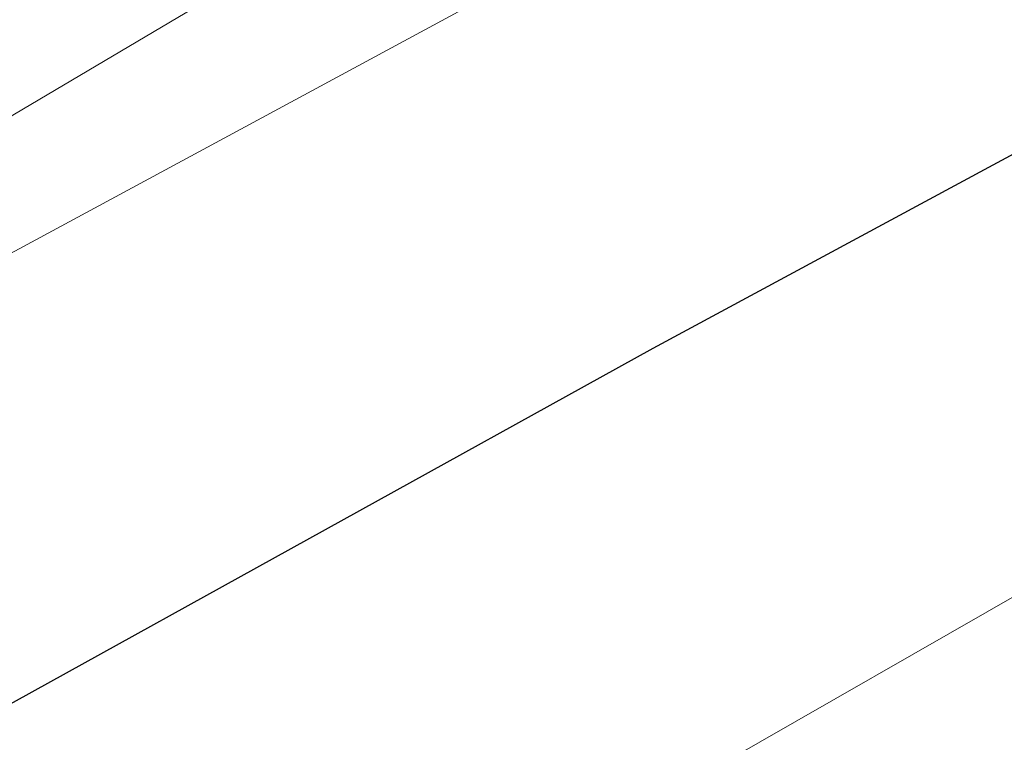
# Model space of a CAD drawing. Extents: x 1620613 to 1693141, y 557269 to 607790.
# Tile 267 of 656: x 1620812.069 to 1620812.608, y 607303.225 to 607303.62. Entities that reach past the tile are written whole.
import ezdxf

# ---------------------------------------------------------------- set-up
doc = ezdxf.new("R2010")
doc.units = 0
doc.header["$LTSCALE"] = 10
doc.header["$MEASUREMENT"] = 0
doc.linetypes.add('DGN Style 2', pattern=[7.346996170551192, 4.408197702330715, -2.938798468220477])
doc.linetypes.add('DGN Style 3', pattern=[10.28579463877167, 7.346996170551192, -2.938798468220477])
for name, color, linetype, lineweight in [('DR_X_Text', 7, 'Continuous', 0), ('DT_X_Contour_Major', 132, 'DGN Style 3', 30), ('DT_X_Contour_Minor', 136, 'DGN Style 3', 0), ('SV_X_Top_of_Bank', 97, 'DGN Style 2', 0)]:
    doc.layers.add(name, color=color, linetype=linetype, lineweight=lineweight)
doc.styles.get("Standard").update_dxf_attribs({"font": 'arial.ttf'})
doc.styles.add('Style-Arial', font='arial.ttf')
doc.dimstyles.get("Standard").update_dxf_attribs({"dimtxt": 0.18, "dimasz": 0.18, "dimexe": 0.18, "dimexo": 0.0625, "dimgap": 0.09, "dimtad": 0, "dimtih": 1, "dimtoh": 1, "dimdec": 4, "dimzin": 0, "dimdsep": 46, "dimtxsty": 'Standard', "dimcen": 0.09, "dimadec": 0, "dimazin": 0, "dimtfac": 1, "dimtdec": 4, "dimtofl": 0, "dimtmove": 0, "dimatfit": 3, "dimfxl": 1, "dimtolj": 1, "dimtzin": 0, "dimarcsym": 0})

# ---------------------------------------------------------------- blocks, each defined once
blk = doc.blocks.new('*U1004')
at = {"layer": 'DT_X_Contour_Major', "elevation": -0.5999585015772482, "flags": 128}
blk.add_lwpolyline([(-10.73377092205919, 53.6119735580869), (-16.65830646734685, 49.39508286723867), (-17.82043761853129, 48.56852365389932), (-18.76774440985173, 47.89608488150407), (-19.50022684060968, 47.37776655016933), (-20.01788491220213, 47.01356865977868), (-21.11187395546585, 46.24786820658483), (-21.67916990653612, 45.79580808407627), (-22.56056597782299, 45.01390305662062), (-23.75606216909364, 43.90215312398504), (-25.26565848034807, 42.46055828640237), (-29.71004880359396, 38.17651217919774), (-31.24964678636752, 36.71359038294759), (-32.53514799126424, 35.53785957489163), (-33.56655241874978, 34.64931975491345), (-34.34386006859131, 34.04797092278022), (-36.07788476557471, 32.82729535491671), (-36.67514828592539, 32.41886035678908), (-37.16642032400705, 32.10906203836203), (-37.55170087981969, 31.89790039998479), (-37.83098995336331, 31.78537544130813), (-38.43443884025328, 31.61682445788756), (-38.67519470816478, 31.52673416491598), (-38.94487564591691, 31.38287652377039), (-39.24348165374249, 31.18525153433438), (-39.57101273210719, 30.93385919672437), (-40.48299570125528, 30.19178983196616), (-40.84040511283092, 29.94375833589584), (-41.22864612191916, 29.75621587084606), (-41.64771872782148, 29.62916243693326), (-42.09762293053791, 29.56259803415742), (-43.33847626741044, 29.46574500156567), (-43.85018974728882, 29.43326144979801), (-44.45469018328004, 29.40845056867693), (-45.1519775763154, 29.39131235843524), (-45.9420519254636, 29.38184681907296), (-49.84556845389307, 29.35557720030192), (-51.17910881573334, 28.78344180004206), (-51.61618658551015, 28.59568502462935), (-52.35590259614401, 28.27761558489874), (-53.39825684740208, 27.82923348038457), (-54.74324933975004, 27.25053871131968), (-58.73341364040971, 25.53360244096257), (-60.15440044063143, 24.92007024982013), (-61.42473761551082, 24.36717587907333), (-62.54442516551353, 23.87491932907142), (-63.5134630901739, 23.44330059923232), (-65.89669805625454, 22.37316774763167), (-66.88007602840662, 21.93247842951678), (-68.04278372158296, 21.41301011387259), (-69.38482113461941, 20.81476280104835), (-70.9061882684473, 20.13773649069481), (-75.20227358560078, 18.22729433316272), (-76.75395307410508, 17.53665850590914), (-78.18692755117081, 16.89758264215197), (-79.50119701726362, 16.31006674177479), (-80.69676147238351, 15.77411080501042), (-83.7266600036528, 14.41364159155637), (-84.86542697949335, 13.90157591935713), (-86.00930400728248, 13.3857308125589), (-87.15829108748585, 12.86610627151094), (-88.31238821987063, 12.34270229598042), (-91.39679397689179, 10.94191911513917), (-92.55209704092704, 10.41776898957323), (-93.704701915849, 9.895905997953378), (-94.85460860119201, 9.376330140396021), (-96.00181709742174, 8.859041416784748), (-99.05744216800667, 7.482654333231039), (-100.0939483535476, 7.015814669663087), (-100.9117481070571, 6.647585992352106), (-101.5108414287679, 6.377968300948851), (-101.8912283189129, 6.206961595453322), (-102.6139847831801, 5.882425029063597), (-102.9177686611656, 5.744124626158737), (-103.2870529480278, 5.57262584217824), (-103.7218376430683, 5.367928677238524), (-104.2221227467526, 5.130033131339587), (-105.6435502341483, 4.451380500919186), (-106.1211931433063, 4.223485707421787), (-106.4880512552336, 4.048790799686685), (-106.7441245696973, 3.927295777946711), (-106.8894130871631, 3.859000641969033), (-107.1291360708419, 3.747813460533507), (-107.2624900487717, 3.686513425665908), (-107.4827597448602, 3.586003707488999), (-107.7899451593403, 3.446284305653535), (-108.184046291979, 3.267355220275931), (-110.2259882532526, 2.340863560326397), (-110.4508946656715, 1.857240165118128), (-110.5099906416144, 1.749111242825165), (-110.5908901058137, 1.631991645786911), (-110.693593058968, 1.505881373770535), (-110.8180995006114, 1.370780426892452), (-111.1791879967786, 0.9985236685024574), (-111.3604077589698, 0.7363982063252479), (-111.6332506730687, 0.2292143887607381), (-111.9977167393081, -0.5230277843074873), (-112.453805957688, -1.520328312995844), (-113.7922080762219, -4.506540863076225), (-114.3463180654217, -5.614197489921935), (-115.0048464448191, -6.697507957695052), (-115.7677932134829, -7.756472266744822), (-116.6351583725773, -8.791090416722), (-119.0873566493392, -11.51761060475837), (-119.9171276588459, -12.44106565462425), (-120.567291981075, -13.1665406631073), (-121.0378496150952, -13.69403563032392), (-121.3288005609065, -14.02355055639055), (-121.8651941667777, -14.63828363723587), (-122.0436519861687, -14.84117075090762), (-122.1767302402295, -14.98878228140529), (-122.2644289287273, -15.08111822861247), (-122.306748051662, -15.11817859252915), (-122.3590929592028, -15.14330545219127), (-122.6215193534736, -15.30107688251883), (-123.3695398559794, -15.75554602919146), (-124.6031544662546, -16.5067128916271), (-126.3223631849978, -17.55457747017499), (-131.5543785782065, -20.7444799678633), (-133.3056607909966, -21.80791465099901), (-134.6354958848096, -22.60579182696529), (-135.5438838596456, -23.13811149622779), (-136.0308247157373, -23.40487365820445), (-136.7674041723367, -23.76216274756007), (-137.3613537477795, -24.05114544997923), (-138.5907678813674, -24.65012674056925), (-140.4556465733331, -25.55910661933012), (-142.9559898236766, -26.77808508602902), (-150.47085790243, -30.44202578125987), (-152.9982851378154, -31.66934858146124), (-154.9444157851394, -32.60336146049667), (-156.3092498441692, -33.24406441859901), (-157.0927873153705, -33.59145745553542), (-158.407158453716, -34.12675899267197), (-158.8597634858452, -34.31261257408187), (-159.2318002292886, -34.46869716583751), (-159.5232686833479, -34.5950127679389), (-159.7341688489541, -34.69155938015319), (-160.1891449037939, -34.90932502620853), (-160.403595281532, -34.9726859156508), (-160.7057143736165, -34.99944434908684), (-161.0955021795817, -34.98960032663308), (-161.5729586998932, -34.94315384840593), (-162.9630677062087, -34.77049329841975), (-163.5915896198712, -34.8109115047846), (-164.4345736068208, -35.06166153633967), (-165.4920196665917, -35.52274339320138), (-166.7639277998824, -36.19415707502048), (-170.4416322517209, -38.26503599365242), (-171.8236212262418, -39.01892638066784), (-173.2113098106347, -39.72743835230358), (-174.6046980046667, -40.3905719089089), (-176.0037858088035, -41.00832705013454), (-179.7422860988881, -42.59516954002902), (-181.0999493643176, -43.16763779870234), (-182.3690639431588, -43.69491070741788), (-183.5496298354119, -44.17698826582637), (-184.6416470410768, -44.61387047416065), (-187.4356280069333, -45.7186292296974), (-188.3588541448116, -46.0850279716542), (-189.0330468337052, -46.35565513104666), (-189.4582060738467, -46.5305107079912), (-189.6343318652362, -46.60959470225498), (-189.7719560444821, -46.69278991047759), (-190.073340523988, -46.87601981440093), (-190.8742758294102, -47.36331311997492), (-192.1747619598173, -48.1546698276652), (-193.9747989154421, -49.25008993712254), (-199.4409652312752, -52.57662809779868), (-201.3165164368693, -53.7176917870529), (-202.8435453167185, -54.64597923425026), (-204.0220518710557, -55.36149043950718), (-204.8520360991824, -55.86422540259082), (-206.6006309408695, -56.92115031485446), (-207.3815209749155, -57.37984330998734), (-208.4127449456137, -57.96322861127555), (-209.6943028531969, -58.67130621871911), (-211.2261946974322, -59.504076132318), (-215.6450181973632, -61.89105231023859), (-217.0946274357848, -62.6922008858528), (-218.1293375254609, -63.30541447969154), (-218.7491484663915, -63.73069309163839), (-218.9540602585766, -63.96803672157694), (-218.9472928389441, -64.35037309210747), (-219.2266561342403, -64.57905643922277), (-220.0698215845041, -64.97835420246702), (-221.4767891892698, -65.54826638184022), (-223.4475589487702, -66.28879297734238), (-233.9600228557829, -70.14268406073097), (-239.4100908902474, -72.23705121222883), (-240.4478701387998, -72.63609548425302), (-241.2254644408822, -72.93564237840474), (-241.7428737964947, -73.1356918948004), (-242.0000982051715, -73.23624403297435), (-242.3391166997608, -73.37171989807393), (-242.5651189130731, -73.4604465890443), (-242.9888616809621, -73.62501976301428), (-243.6103450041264, -73.86543941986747), (-244.4295688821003, -74.1817055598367), (-246.8778199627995, -75.12621057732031), (-247.6972221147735, -75.44054437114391), (-248.3192402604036, -75.67516698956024), (-248.7438743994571, -75.83007843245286), (-248.9711245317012, -75.90527870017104), (-249.3139462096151, -75.99953118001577), (-249.4553763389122, -76.03460672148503), (-249.6225504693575, -76.06914398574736), (-249.8154686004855, -76.10314297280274), (-250.0341307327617, -76.1366036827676), (-250.6515550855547, -76.2251145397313), (-250.7572361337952, -76.28727380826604), (-250.6112110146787, -76.40736847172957), (-250.2134797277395, -76.5853985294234), (-249.5640422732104, -76.82136398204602), (-247.4966008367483, -77.52785238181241), (-246.7252398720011, -77.69826776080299), (-245.9617380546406, -77.67964759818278), (-245.2060953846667, -77.47199189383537), (-244.4583118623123, -77.07530064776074), (-242.4747013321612, -75.76540993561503), (-241.3212684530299, -75.61646996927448), (-239.348677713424, -76.15206810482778), (-236.5569291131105, -77.37220434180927), (-232.9460226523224, -79.27687868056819), (-222.2247282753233, -85.26872771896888), (-218.6544389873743, -87.22645936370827), (-215.9845419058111, -88.60576751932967), (-214.2150370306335, -89.40665218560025), (-213.3459243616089, -89.62911336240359), (-212.228813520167, -89.4511118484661), (-211.7801512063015, -89.34597439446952), (-211.2719973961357, -89.16406316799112), (-210.7043520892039, -88.90537816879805), (-210.0772152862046, -88.56991939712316), (-208.3255284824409, -87.57299764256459), (-207.6233193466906, -87.1899204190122), (-206.8304570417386, -86.78838006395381), (-205.9469415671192, -86.36837657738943), (-204.9727729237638, -85.92990995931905), (-202.2541189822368, -84.7360481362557), (-201.2339543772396, -84.2960357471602), (-200.2124510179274, -83.87139494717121), (-199.1896089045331, -83.46212573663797), (-198.1654280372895, -83.06822811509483), (-195.4324940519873, -82.03832991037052), (-194.4539366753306, -81.65563499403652), (-193.5679650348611, -81.27997389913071), (-192.7745791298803, -80.91134662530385), (-192.0737789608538, -80.54975317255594), (-190.32842615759, -79.59488239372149), (-189.6504994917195, -79.24457638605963), (-188.9257340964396, -78.90981144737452), (-188.1541299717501, -78.59058757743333), (-187.3356871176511, -78.28690477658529), (-185.0907212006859, -77.49780539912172), (-184.3325525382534, -77.23034574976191), (-183.7417709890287, -77.01979133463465), (-183.3183765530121, -76.86614215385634), (-183.0623692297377, -76.76939820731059), (-182.6028658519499, -76.58728799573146), (-182.2722142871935, -76.4601734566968), (-181.6248871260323, -76.21541249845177), (-180.660884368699, -75.85300512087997), (-179.380206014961, -75.3729513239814), (-175.542829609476, -73.93594597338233), (-174.0332973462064, -73.36545769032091), (-172.3827328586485, -72.73174685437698), (-170.5911361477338, -72.0348134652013), (-168.6585072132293, -71.27465752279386), (-163.3167870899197, -69.16327827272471), (-161.5280496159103, -68.4570101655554), (-160.1681272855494, -67.92174028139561), (-159.2370200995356, -67.55746862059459), (-158.7347280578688, -67.36419518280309), (-157.9670361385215, -67.0767969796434), (-157.6216973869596, -66.92370839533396), (-157.1614500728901, -66.67999129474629), (-156.5862941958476, -66.3456456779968), (-155.8962297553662, -65.92067154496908), (-153.9028464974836, -64.666569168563), (-153.1282227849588, -64.20210239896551), (-152.2993890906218, -63.74927887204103), (-151.4163454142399, -63.30809858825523), (-150.4790917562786, -62.87856154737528), (-147.9074686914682, -61.74865376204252), (-146.8264920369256, -61.28267503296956), (-145.5122793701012, -60.73216968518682), (-143.9648306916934, -60.09713771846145), (-142.1841460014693, -59.37757913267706), (-137.1246721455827, -57.34605407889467), (-135.3881328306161, -56.65855684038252), (-133.9731202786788, -56.11970891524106), (-132.8796344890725, -55.72951030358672), (-132.107675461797, -55.48796100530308), (-130.4778204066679, -55.04202862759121), (-129.8940351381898, -54.86025327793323), (-129.3650706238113, -54.64937651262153), (-128.8909268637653, -54.40939833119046), (-128.4716038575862, -54.14031873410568), (-127.4265035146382, -53.38397125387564), (-127.0504658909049, -53.13931163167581), (-126.706178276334, -52.97259337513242), (-126.3936406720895, -52.8838164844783), (-126.1128530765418, -52.87298095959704), (-125.4064195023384, -52.94800804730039), (-125.1204987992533, -53.00101726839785), (-124.7925618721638, -53.10377461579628), (-124.4226087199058, -53.25628008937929), (-124.0106393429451, -53.45853368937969), (-121.9900777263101, -54.51846278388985), (-120.2412646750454, -53.72941421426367), (-119.9025982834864, -53.57761703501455), (-119.6360904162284, -53.46038916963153), (-119.4417410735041, -53.37773061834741), (-119.3195502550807, -53.32964138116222), (-119.0899194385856, -53.24749583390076), (-119.0016083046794, -53.21353781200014), (-118.9088980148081, -53.17327290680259), (-118.811788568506, -53.12670111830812), (-118.7102799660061, -53.07382244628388), (-118.433724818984, -52.92440347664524), (-118.341659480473, -52.87479305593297), (-118.2728798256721, -52.83802602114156), (-118.2273858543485, -52.81410237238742), (-118.2051775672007, -52.80302210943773), (-118.1770030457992, -52.79059925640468), (-118.1604607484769, -52.78334929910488), (-118.131964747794, -52.77091656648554), (-118.0915150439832, -52.75330105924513), (-118.0391116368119, -52.73050277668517), (-117.8834309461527, -52.66279699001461), (-117.8322742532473, -52.64046413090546), (-117.7955646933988, -52.62424489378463), (-117.7733022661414, -52.61413927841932), (-117.7654869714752, -52.61014728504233), (-117.7639090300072, -52.60765346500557), (-117.6817146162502, -52.57226779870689), (-117.4363148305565, -52.46798116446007), (-117.0277096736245, -52.29479356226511), (-116.4558991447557, -52.05270499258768), (-114.7134639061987, -51.31526751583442), (-114.0982569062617, -51.05326104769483), (-113.5594623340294, -50.82031975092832), (-113.0970801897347, -50.61644362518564), (-112.7111104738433, -50.44163267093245), (-111.783741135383, -50.01422368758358), (-111.4237898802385, -49.8491583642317), (-111.0394631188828, -49.67451913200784), (-110.630760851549, -49.49030599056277), (-110.1976830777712, -49.29651893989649), (-109.0103083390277, -48.76698825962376), (-108.4570306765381, -48.52119234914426), (-107.6877287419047, -48.18095262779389), (-106.7024025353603, -47.74626909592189), (-105.5010520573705, -47.21714175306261), (-102.0094184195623, -45.6802104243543), (-100.6969020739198, -45.10150892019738), (-99.37807826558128, -44.51810290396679), (-98.05294699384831, -43.9299923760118), (-96.72150825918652, -43.33717733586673), (-93.16259501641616, -41.75006454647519), (-91.76980779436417, -41.1275488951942), (-90.26063105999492, -40.45033653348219), (-88.63506481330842, -39.71842746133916), (-86.89310905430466, -38.93182167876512), (-82.09270768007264, -36.7612773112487), (-80.39681498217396, -35.99461507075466), (-78.90943791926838, -35.3225366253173), (-77.6305764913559, -34.74504197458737), (-76.56023069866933, -34.2621311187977), (-73.98399609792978, -33.1004805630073), (-72.97347641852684, -32.64564099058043), (-71.87409333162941, -32.15236019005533), (-70.68584683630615, -31.620638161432), (-69.40873693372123, -31.05047490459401), (-65.88462598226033, -29.4787845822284), (-64.62347106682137, -28.91544448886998), (-63.48308953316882, -28.40419195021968), (-62.46348138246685, -27.94502696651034), (-61.5646466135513, -27.53794953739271), (-59.32878507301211, -26.52185979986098), (-58.57041817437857, -26.17659243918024), (-57.97221363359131, -25.90285766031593), (-57.53417145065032, -25.70065546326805), (-57.25629162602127, -25.56998584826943), (-56.728828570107, -25.31691031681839), (-56.53680415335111, -25.22439875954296), (-56.35632819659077, -25.13667073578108), (-56.1874006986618, -25.05372624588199), (-56.03002166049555, -24.97556528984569), (-55.62574217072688, -24.7735141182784), (-55.42500568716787, -24.67597781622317), (-55.12600585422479, -24.53490728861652), (-54.72874267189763, -24.3503025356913), (-54.23321614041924, -24.12216355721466), (-52.78079425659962, -23.4557473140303), (-52.30419238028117, -23.23717727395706), (-51.96370316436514, -23.08127933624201), (-51.75932660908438, -22.98805350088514), (-51.69106271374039, -22.95749976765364), (-51.69050920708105, -22.95958594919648), (-51.6877333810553, -22.95901007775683), (-51.67982103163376, -22.95571782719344), (-51.66677215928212, -22.94970919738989), (-51.64858676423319, -22.94098418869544), (-51.59324368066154, -22.91409565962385), (-51.56284228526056, -22.89934679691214), (-51.51314541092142, -22.8752666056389), (-51.4441530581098, -22.84185508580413), (-51.35586522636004, -22.79911223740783), (-50.89883256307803, -22.57787251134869), (-50.69231312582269, -18.5527205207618), (-50.5474165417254, -17.63390223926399), (-50.2012351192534, -16.60251253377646), (-49.65376885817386, -15.45855140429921), (-48.90501775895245, -14.202018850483), (-46.63996837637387, -10.70117014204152), (-45.6946967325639, -9.466899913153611), (-44.55766883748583, -8.389725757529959), (-43.22888469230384, -7.469647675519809), (-41.70834429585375, -6.706665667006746), (-37.39789490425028, -4.881508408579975), (-35.95202314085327, -4.269288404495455), (-34.84724489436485, -3.801496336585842), (-34.08356016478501, -3.478132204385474), (-33.66096895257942, -3.299196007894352), (-32.98885040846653, -3.014603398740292), (-32.56708585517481, -2.771073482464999), (-31.80588110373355, -2.253928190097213), (-30.70523615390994, -1.463167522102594), (-29.26515100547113, -0.3987914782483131), (-24.97233701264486, 2.80436514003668), (-23.38410124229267, 3.962981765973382), (-21.8390044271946, 5.036464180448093), (-20.33704656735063, 6.024812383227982), (-18.87822766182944, 6.928026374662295), (-15.04556252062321, 9.223084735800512), (-13.7699835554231, 9.989806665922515), (-12.81774551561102, 10.56867868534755), (-12.18884840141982, 10.95970079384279), (-11.88329221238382, 11.16287299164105), (-11.49959694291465, 11.45419897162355), (-11.18522729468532, 11.65942326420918), (-10.52988980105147, 12.05660165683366), (-9.533584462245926, 12.64573414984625), (-8.196311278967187, 13.42682074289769), (-4.175625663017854, 15.76565712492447), (-2.723575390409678, 16.61259203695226), (-1.38293878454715, 17.39926948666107), (-0.1537158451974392, 18.12568947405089), (0.9640934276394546, 18.7918519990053), (3.796366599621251, 20.48794211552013), (4.937221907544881, 21.17791070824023), (6.235582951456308, 21.97574889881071), (7.691449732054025, 22.88145668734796), (9.304822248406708, 23.89503407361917), (13.81715660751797, 26.7417332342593), (15.40810793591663, 27.75897642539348), (16.79671115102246, 28.67568162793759), (17.9829662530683, 29.49184884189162), (18.9668732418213, 30.20747806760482), (21.32082772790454, 31.98177201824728), (22.13515316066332, 32.46913583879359), (22.8126635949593, 32.60050683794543), (23.353359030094, 32.37588501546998), (23.7572394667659, 31.79527037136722), (25.32277983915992, 28.25508544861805)], dxfattribs=at)
at = {"layer": 'DT_X_Contour_Minor', "transparency": 33554559, "flags": 128}
for points, elevation in [([(-8.492572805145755, 53.84820810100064), (-15.07808903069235, 49.16085297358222), (-16.3698752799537, 48.24207730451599), (-17.42286993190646, 47.49461677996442), (-18.23707298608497, 46.91847140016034), (-18.81248444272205, 46.51364116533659), (-20.02852619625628, 45.66251406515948), (-20.61667068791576, 45.20093063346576), (-21.4690728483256, 44.45452566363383), (-22.58573267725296, 43.42329915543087), (-23.96665017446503, 42.1072511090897), (-28.00144039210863, 38.21802760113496), (-29.43448192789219, 36.86505633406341), (-30.70751387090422, 35.72306016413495), (-31.82053622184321, 34.79203909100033), (-32.773548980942, 34.07199311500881), (-35.10157021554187, 32.43317064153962), (-35.90342855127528, 31.88482473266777), (-36.56298763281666, 31.46890386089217), (-37.08024746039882, 31.18540802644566), (-37.45520803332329, 31.03433722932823), (-38.26537055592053, 30.80804848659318), (-38.5701864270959, 30.70207889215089), (-38.87701214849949, 30.55388666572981), (-39.18584772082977, 30.36347180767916), (-39.49669314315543, 30.1308343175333), (-40.32829407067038, 29.45417083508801), (-40.65420147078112, 29.22800079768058), (-41.00822297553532, 29.05698829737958), (-41.39035858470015, 28.94113333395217), (-41.80060829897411, 28.88043590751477), (-42.93209300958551, 28.7921194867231), (-43.44573148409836, 28.76218254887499), (-44.138033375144, 28.73860905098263), (-45.00899868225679, 28.72139899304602), (-46.05862740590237, 28.71055237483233), (-51.37377608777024, 28.67478285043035), (-51.64091039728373, 28.5601728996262), (-51.89018734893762, 28.45297396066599), (-53.54094456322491, 27.74273809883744), (-59.19179588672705, 25.3112302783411), (-60.67735568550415, 24.67029647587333), (-61.94700678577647, 24.11884824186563), (-63.0007491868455, 23.65688557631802), (-63.8385828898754, 23.28440847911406), (-65.78492783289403, 22.41045031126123), (-66.63796543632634, 22.0283434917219), (-67.73731953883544, 21.5374916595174), (-69.08299014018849, 20.93789481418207), (-70.67497724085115, 20.22955295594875), (-75.24869817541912, 18.19564798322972), (-76.87309035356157, 17.47275672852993), (-78.31597618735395, 16.82951169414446), (-79.57735567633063, 16.26591287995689), (-80.65722882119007, 15.78196028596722), (-83.29488208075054, 14.59761499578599), (-84.31423909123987, 14.13911842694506), (-85.39407017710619, 13.65188768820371), (-86.53437533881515, 13.13592277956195), (-87.73515457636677, 12.59122370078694), (-91.01786464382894, 11.10038059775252), (-92.24744508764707, 10.54253152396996), (-93.47415386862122, 9.98711662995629), (-94.69799098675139, 9.434135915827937), (-95.91895644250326, 8.883589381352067), (-99.17103543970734, 7.41871086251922), (-100.2649665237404, 6.925994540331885), (-101.1077005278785, 6.546504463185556), (-101.6992374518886, 6.280240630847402), (-102.0395772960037, 6.127203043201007), (-102.6122207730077, 5.870071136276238), (-102.8710252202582, 5.751846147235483), (-103.2179559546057, 5.590020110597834), (-103.6530129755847, 5.38459302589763), (-104.1761962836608, 5.135564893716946), (-105.6888534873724, 4.413355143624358), (-106.1915380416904, 4.173437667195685), (-106.5650988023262, 3.995342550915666), (-106.8095357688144, 3.879069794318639), (-106.9248489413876, 3.824619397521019), (-107.0601856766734, 3.76184815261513), (-107.1354712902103, 3.727240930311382), (-107.2598255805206, 3.6704976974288), (-107.4332485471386, 3.591618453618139), (-107.6557401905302, 3.490603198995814), (-108.8085281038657, 2.967547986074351), (-109.2859254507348, 1.940985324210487), (-109.4113654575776, 1.7114655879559), (-109.5830866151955, 1.462861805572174), (-109.8010889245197, 1.195173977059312), (-110.0653723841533, 0.9084021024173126), (-110.8318364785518, 0.1182317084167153), (-111.1405282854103, -0.2686568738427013), (-111.4917556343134, -0.8366948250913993), (-111.8855185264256, -1.585882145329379), (-112.3218169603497, -2.516218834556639), (-113.5419935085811, -5.238649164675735), (-114.0471570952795, -6.24846274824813), (-114.6475154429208, -7.236080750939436), (-115.3430685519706, -8.201503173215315), (-116.1338164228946, -9.144730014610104), (-118.3694037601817, -11.63040748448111), (-119.1451630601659, -12.49439190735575), (-119.7957504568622, -13.22208707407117), (-120.3211659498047, -13.81349298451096), (-120.7214095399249, -14.2686096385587), (-121.6218299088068, -15.30053504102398), (-121.9213992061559, -15.64111272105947), (-122.1447918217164, -15.88890170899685), (-122.2920077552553, -16.04390200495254), (-122.3630470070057, -16.10611360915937), (-122.4509161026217, -16.14829296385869), (-122.7035569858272, -16.29858686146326), (-123.3955778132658, -16.71783403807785), (-124.5269785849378, -17.40603449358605), (-126.0977593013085, -18.36318822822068), (-130.8723478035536, -21.27420255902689), (-132.5060559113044, -22.2619009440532), (-133.8262388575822, -23.04173535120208), (-134.8328966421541, -23.61370578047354), (-135.52602926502, -23.97781223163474), (-136.956349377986, -24.67161079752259), (-137.7491084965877, -25.05695722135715), (-139.0546457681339, -25.69264756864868), (-140.8729611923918, -26.57868183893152), (-143.2040547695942, -27.71506003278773), (-150.1040085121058, -31.07919378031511), (-152.4425822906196, -32.21340242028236), (-154.2833383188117, -33.09292802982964), (-155.6262765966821, -33.71777060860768), (-156.4713971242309, -34.08793015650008), (-158.0612948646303, -34.73544491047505), (-158.6026263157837, -34.95731399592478), (-159.034197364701, -35.13728518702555), (-159.3560080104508, -35.27535848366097), (-159.5680582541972, -35.37153388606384), (-159.9871783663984, -35.57213776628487), (-160.2028264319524, -35.6282573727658), (-160.5354305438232, -35.64616328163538), (-160.9849907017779, -35.62585549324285), (-161.551506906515, -35.56733400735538), (-163.2181581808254, -35.36032511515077), (-163.9239199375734, -35.38187072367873), (-164.7912167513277, -35.60176421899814), (-165.8200486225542, -36.02000560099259), (-167.0104155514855, -36.63659486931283), (-170.4001074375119, -38.54529676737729), (-171.6738685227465, -39.24014763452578), (-172.9528828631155, -39.89317381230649), (-174.2371504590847, -40.50437530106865), (-175.5266713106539, -41.07375210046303), (-178.9723979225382, -42.53632397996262), (-180.2544681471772, -43.07611123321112), (-181.5163838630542, -43.59854408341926), (-182.7581450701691, -44.10362253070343), (-183.9797517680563, -44.59134657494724), (-187.2104969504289, -45.86880482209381), (-188.2780448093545, -46.2924802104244), (-189.0576294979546, -46.60541269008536), (-189.5492510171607, -46.80760226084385), (-189.7529093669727, -46.89904892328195), (-189.9120474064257, -46.99524947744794), (-190.1994348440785, -47.16993256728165), (-190.9422436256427, -47.6218314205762), (-192.1404737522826, -48.35094603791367), (-193.7941252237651, -49.35727641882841), (-198.8110909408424, -52.41044511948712), (-200.565739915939, -53.47782217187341), (-202.066962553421, -54.39007680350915), (-203.3147588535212, -55.14720901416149), (-204.3091288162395, -55.74921880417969), (-206.6228802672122, -57.14774834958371), (-207.571740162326, -57.70909219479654), (-208.6830062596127, -58.34422657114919), (-209.956678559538, -59.05315147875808), (-211.3927570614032, -59.83586691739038), (-215.4388413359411, -62.02149546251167), (-216.7657182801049, -62.78071422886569), (-217.7117859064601, -63.41914911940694), (-218.2770442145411, -63.93680013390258), (-218.4614932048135, -64.33366727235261), (-218.4456114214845, -65.23093447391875), (-218.8592534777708, -65.67890275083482), (-220.1120909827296, -66.34985718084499), (-222.204123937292, -67.24379776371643), (-225.1353523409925, -68.36072449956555), (-234.0708886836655, -71.63651066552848), (-236.5019040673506, -72.99134994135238), (-237.0932979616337, -74.59902814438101), (-235.8450703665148, -76.4595452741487), (-232.7572212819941, -78.57290133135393), (-222.0701284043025, -84.54563605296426), (-218.5152384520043, -86.49776137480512), (-215.86588825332, -87.87458629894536), (-214.1220778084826, -88.67611082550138), (-213.2838071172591, -88.90233495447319), (-212.2558049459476, -88.73853210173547), (-211.8429311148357, -88.64178115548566), (-211.3753112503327, -88.47438045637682), (-210.8529453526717, -88.23633000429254), (-210.2758334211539, -87.92762979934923), (-208.6638735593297, -87.01022958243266), (-207.9868110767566, -86.64415467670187), (-207.1645935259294, -86.2339801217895), (-206.1972209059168, -85.77970591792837), (-205.0846932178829, -85.28133206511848), (-201.9244126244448, -83.89353559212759), (-200.7700283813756, -83.39391655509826), (-199.6770860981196, -82.93590679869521), (-198.645585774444, -82.51950632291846), (-197.6755274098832, -82.144715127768), (-195.1706277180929, -81.20075098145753), (-194.2737205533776, -80.84998788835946), (-193.4616738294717, -80.50567171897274), (-192.7344875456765, -80.1678024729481), (-192.0921617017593, -79.8363801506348), (-190.4924400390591, -78.9611831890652), (-189.8710791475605, -78.64010649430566), (-189.2067877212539, -78.33327413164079), (-188.4995657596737, -78.04068610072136), (-187.749413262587, -77.76234240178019), (-185.6917658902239, -77.0390849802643), (-184.9968583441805, -76.79394199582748), (-184.455371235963, -76.60095610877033), (-184.0673045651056, -76.46012731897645), (-183.8326583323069, -76.37145562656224), (-183.4114956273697, -76.20454057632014), (-183.0717121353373, -76.07428115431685), (-182.3682336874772, -75.80868917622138), (-181.3010602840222, -75.40776464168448), (-179.8701919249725, -74.87150755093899), (-175.5696163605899, -73.26104523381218), (-173.9291817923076, -72.64197545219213), (-172.2333097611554, -71.99261284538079), (-170.4820002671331, -71.31295741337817), (-168.675253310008, -70.60300915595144), (-163.7833448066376, -68.66942336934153), (-162.1383236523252, -68.02004190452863), (-160.8721915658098, -67.522086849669), (-159.9849485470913, -67.17555820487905), (-159.4765945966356, -66.98045597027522), (-158.6261694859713, -66.6620852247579), (-158.2436140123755, -66.4924984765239), (-157.7337664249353, -66.2225162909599), (-157.0966267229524, -65.85213866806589), (-156.3321949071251, -65.3813656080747), (-154.1239872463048, -63.99211019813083), (-153.2658833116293, -63.47758842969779), (-152.3477272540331, -62.97596468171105), (-151.3695190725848, -62.48723895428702), (-150.3312587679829, -62.01141124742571), (-147.4824951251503, -60.75973472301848), (-146.3314798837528, -60.26219184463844), (-145.0150068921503, -59.7083206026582), (-143.5330761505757, -59.09812099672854), (-141.8856876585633, -58.43159302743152), (-137.2720413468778, -56.57908062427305), (-135.6885213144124, -55.95216383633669), (-134.3981959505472, -55.46079777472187), (-133.4010652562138, -55.1049824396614), (-132.6971292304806, -54.88471783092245), (-131.2108927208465, -54.47807984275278), (-130.6555999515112, -54.29571359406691), (-130.1043990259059, -54.05359333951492), (-129.5572899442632, -53.75171907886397), (-129.0142727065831, -53.39009081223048), (-127.5716825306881, -52.34607675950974), (-127.0677549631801, -52.00675716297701), (-126.6379148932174, -51.77180891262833), (-126.2821623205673, -51.64123200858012), (-126.0004972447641, -51.61502645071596), (-125.3481737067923, -51.68430675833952), (-125.0562257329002, -51.74790574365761), (-124.6696244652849, -51.8867424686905), (-124.188369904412, -52.10081693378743), (-123.6124620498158, -52.39012913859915), (-120.7040343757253, -53.91580748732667), (-119.51421548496, -53.37897200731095), (-119.2838011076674, -53.27569558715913), (-119.10248035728, -53.19593867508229), (-118.970253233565, -53.13970127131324), (-118.8871197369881, -53.10698337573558), (-118.7308885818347, -53.05109499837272), (-118.6708053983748, -53.02799138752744), (-118.6077292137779, -53.00059683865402), (-118.5416600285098, -52.96891135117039), (-118.4725978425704, -52.93293492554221), (-118.2844413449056, -52.83127653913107), (-118.2218039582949, -52.79752369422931), (-118.1750091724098, -52.7725089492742), (-118.1440569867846, -52.75623230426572), (-118.1289474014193, -52.74869375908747), (-118.0985239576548, -52.73530920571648), (-118.0516161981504, -52.71486564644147), (-118.0159631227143, -52.69935465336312), (-117.9100445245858, -52.65329048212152), (-117.8752396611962, -52.63809614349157), (-117.8502640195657, -52.62706125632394), (-117.8351176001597, -52.62018582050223), (-117.8298004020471, -52.61746983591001), (-117.8287268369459, -52.61577314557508), (-117.7415130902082, -52.57845470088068), (-117.4806770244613, -52.4677718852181), (-117.0462186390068, -52.28372469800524), (-116.4381379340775, -52.02631313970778), (-114.5850929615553, -51.24206315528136), (-113.9380895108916, -50.96676909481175), (-113.3868628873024, -50.72907440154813), (-112.9314130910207, -50.52897907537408), (-112.571740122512, -50.36648311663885), (-111.7403146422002, -49.98329304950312), (-111.4176032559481, -49.83530506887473), (-111.0730382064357, -49.67873367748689), (-110.7066194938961, -49.51357887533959), (-110.3183471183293, -49.33984066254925), (-109.2538159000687, -48.86509421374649), (-108.7303056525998, -48.63263465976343), (-107.9581733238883, -48.29131583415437), (-106.9374189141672, -47.84113773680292), (-105.6680424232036, -47.28210036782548), (-101.9515423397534, -45.6461883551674), (-100.581994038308, -45.04247959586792), (-99.26072419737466, -44.45828732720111), (-97.98773281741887, -43.89361154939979), (-96.76301989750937, -43.34845226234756), (-93.5614900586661, -41.92071615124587), (-92.27156418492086, -41.34398258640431), (-90.80293394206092, -40.68458397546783), (-89.15559933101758, -39.94252031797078), (-87.3295603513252, -39.11779161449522), (-82.22185058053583, -36.80829500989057), (-80.41739153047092, -35.99255317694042), (-78.83479670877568, -35.27745013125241), (-77.47406611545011, -34.66298587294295), (-76.33519975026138, -34.14916040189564), (-73.59404174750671, -32.91314419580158), (-72.54619530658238, -32.44139086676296), (-71.45852448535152, -31.95314303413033), (-70.33102928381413, -31.44840069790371), (-69.16370970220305, -30.92716385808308), (-65.99775831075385, -29.51520628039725), (-64.84745490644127, -29.00124748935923), (-63.77100823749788, -28.51833929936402), (-62.76841830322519, -28.06648171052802), (-61.83968510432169, -27.64567472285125), (-59.46153888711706, -26.56492355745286), (-58.65491140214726, -26.19768423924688), (-58.01863860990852, -25.90652965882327), (-57.552720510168, -25.69145981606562), (-57.2571571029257, -25.55247471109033), (-56.6961276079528, -25.28329408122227), (-56.49730208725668, -25.18760355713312), (-56.32159764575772, -25.10241745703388), (-56.16901428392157, -25.02773578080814), (-56.03955200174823, -24.96355852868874), (-55.72514735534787, -24.80642508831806), (-55.55238282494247, -24.72293080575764), (-55.26989271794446, -24.59029803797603), (-54.87767703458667, -24.40852678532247), (-54.37573577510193, -24.17761704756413), (-51.77731688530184, -22.98538180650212), (-51.7360826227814, -22.79091591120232), (-51.72151687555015, -22.62124968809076), (-51.69549146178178, -22.19559354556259), (-51.65800638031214, -21.5139474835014), (-51.60906163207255, -20.57631150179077), (-51.46326274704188, -17.7346289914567), (-51.31786534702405, -16.65141810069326), (-50.99102230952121, -15.53304731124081), (-50.48273363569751, -14.37951662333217), (-49.79299932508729, -13.19082603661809), (-47.71178031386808, -9.974104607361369), (-46.80802851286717, -8.825103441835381), (-45.65768736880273, -7.790641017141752), (-44.26075688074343, -6.870717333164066), (-42.61723704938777, -6.065332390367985), (-37.90573170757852, -4.070357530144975), (-33.08645770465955, -2.029750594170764), (-32.66171611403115, -1.790621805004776), (-31.93848205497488, -1.306539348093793), (-30.91675552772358, -0.5775032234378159), (-29.59653653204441, 0.3964865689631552), (-25.67796258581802, 3.32039757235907), (-24.19284844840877, 4.399168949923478), (-22.67643649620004, 5.442549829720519), (-21.12872672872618, 6.450540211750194), (-19.54971914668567, 7.423140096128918), (-15.29730184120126, 9.969552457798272), (-13.88561271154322, 10.81751914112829), (-12.83985830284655, 11.45160992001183), (-12.16003861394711, 11.87182479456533), (-11.84615364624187, 12.07816376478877), (-11.49704002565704, 12.343233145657), (-11.21100385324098, 12.5299610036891), (-10.61473055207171, 12.89134254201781), (-9.708220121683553, 13.42737776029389), (-8.491472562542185, 14.13806665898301), (-4.833162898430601, 16.26610862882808), (-3.483265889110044, 17.05390806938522), (-2.177307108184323, 17.82127491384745), (-0.9152865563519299, 18.56820916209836), (0.3027957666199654, 19.29471081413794), (3.492430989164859, 21.20480509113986), (4.730960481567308, 21.95263804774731), (6.054322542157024, 22.76356620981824), (7.462517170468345, 23.63758957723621), (8.955544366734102, 24.57470815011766), (13.05006031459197, 27.15781795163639), (14.52627509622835, 28.10542483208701), (15.88403248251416, 29.01091312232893), (17.12333247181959, 29.87428282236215), (18.24417506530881, 30.69553393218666), (21.07514545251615, 32.82937877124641), (22.04204786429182, 33.44363855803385), (22.81952730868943, 33.6860342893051), (23.40758378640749, 33.55656596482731), (23.80621729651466, 33.05523358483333), (25.22452008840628, 29.84799968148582)], -0.9999584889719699), ([(-12.97496903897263, 53.37573901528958), (-18.23852390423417, 49.62931276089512), (-19.27099995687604, 48.89497000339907), (-20.11261888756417, 48.29755298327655), (-20.76338069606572, 47.83706170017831), (-21.22328538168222, 47.51349615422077), (-22.19522171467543, 46.83322234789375), (-22.74166912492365, 46.39068553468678), (-23.65205910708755, 45.57328044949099), (-24.92639166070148, 44.38100709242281), (-26.56466678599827, 42.81386546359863), (-31.41865721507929, 38.13499675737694), (-33.06481164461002, 36.56212443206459), (-34.36278211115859, 35.35265898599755), (-35.31256861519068, 34.50660041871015), (-35.91417115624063, 34.02394873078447), (-37.05419931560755, 33.22142006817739), (-37.44686802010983, 32.9528959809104), (-37.76985301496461, 32.7492202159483), (-38.02315429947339, 32.6103927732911), (-38.20677187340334, 32.53641365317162), (-38.60350712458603, 32.42560042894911), (-38.78020298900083, 32.35138943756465), (-39.0127391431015, 32.21186638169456), (-39.30111558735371, 32.00703126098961), (-39.64533232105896, 31.73688407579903), (-40.63769733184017, 30.92940882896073), (-41.02660875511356, 30.65951587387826), (-41.44906926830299, 30.45544344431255), (-41.90507887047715, 30.31719153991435), (-42.39463756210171, 30.24476016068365), (-43.74485952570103, 30.13937051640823), (-44.25464801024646, 30.10434035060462), (-44.7713469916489, 30.07829208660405), (-45.2949564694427, 30.06122572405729), (-45.82547644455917, 30.05314126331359), (-48.31736081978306, 30.03637154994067), (-50.71730723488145, 29.00671070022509), (-51.34218582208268, 28.73839608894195), (-52.18827312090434, 28.37473547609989), (-53.25556913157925, 27.91572886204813), (-54.54407385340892, 27.36137624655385), (-58.27503139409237, 25.75597460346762), (-59.63144519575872, 25.16984402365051), (-60.90246844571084, 24.61550351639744), (-62.08810114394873, 24.09295308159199), (-63.18834329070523, 23.60219271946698), (-66.00846827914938, 22.33588518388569), (-67.12218662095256, 21.83661336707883), (-68.34824790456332, 21.28852856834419), (-69.68665212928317, 20.6916307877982), (-71.13739929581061, 20.04592002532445), (-75.15584899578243, 18.25894068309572), (-76.6348157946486, 17.60056028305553), (-78.05787891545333, 16.96565358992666), (-79.42503835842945, 16.35422060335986), (-80.73629412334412, 15.7662613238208), (-84.15843792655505, 14.22966818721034), (-85.416614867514, 13.66403341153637), (-86.62453783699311, 13.11957393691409), (-87.78220683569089, 12.59628976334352), (-88.88962186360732, 12.09418089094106), (-91.77572330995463, 10.78345763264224), (-92.85674899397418, 10.29300645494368), (-93.93524996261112, 9.804695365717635), (-95.01122621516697, 9.31852436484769), (-96.08467775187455, 8.83449345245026), (-98.94384889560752, 7.546597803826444), (-99.9229301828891, 7.105634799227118), (-100.7157956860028, 6.74866752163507), (-101.32244540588, 6.475695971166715), (-101.7428793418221, 6.286720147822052), (-102.6157487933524, 5.894778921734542), (-102.9645121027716, 5.736403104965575), (-103.3561499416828, 5.555231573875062), (-103.7906623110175, 5.351264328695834), (-104.2680492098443, 5.124501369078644), (-105.5982469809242, 4.489405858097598), (-106.0508482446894, 4.273533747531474), (-106.4110037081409, 4.102239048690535), (-106.6787133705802, 3.975521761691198), (-106.8539772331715, 3.893381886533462), (-107.1980864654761, 3.7337787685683), (-107.3863440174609, 3.647221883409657), (-107.6930347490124, 3.507253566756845), (-108.1181586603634, 3.313873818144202), (-108.661715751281, 3.067082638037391), (-110.7965216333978, 2.098481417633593), (-111.1732024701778, 1.927646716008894), (-111.399154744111, 1.825253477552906), (-111.4743784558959, 1.791301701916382), (-111.4740036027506, 1.792018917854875), (-111.47424429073, 1.79208132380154), (-111.4752474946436, 1.791730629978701), (-111.4770132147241, 1.790966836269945), (-111.4898997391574, 1.784883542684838), (-111.4918796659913, 1.783998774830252), (-111.4932398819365, 1.783446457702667), (-111.4939803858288, 1.783226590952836), (-111.4951287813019, 1.783083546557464), (-111.4958629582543, 1.782857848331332), (-111.4972041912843, 1.782288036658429), (-111.4991524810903, 1.781374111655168), (-111.5017078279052, 1.780116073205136), (-111.5093314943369, 1.776302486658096), (-111.5127833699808, 1.774572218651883), (-111.5174212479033, 1.772241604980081), (-111.523245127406, 1.76931064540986), (-111.5302550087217, 1.765779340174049), (-111.5657351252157, 1.747899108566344), (-111.6409026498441, 1.582705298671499), (-111.7199048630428, 1.406909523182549), (-111.9246968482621, 0.9503195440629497), (-112.2552786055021, 0.2129353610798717), (-112.7116501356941, -0.8052430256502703), (-114.0963605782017, -3.894777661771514), (-114.6758191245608, -5.047626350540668), (-115.3756619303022, -6.189021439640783), (-116.1958889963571, -7.318962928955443), (-117.13650032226, -8.43745081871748), (-119.8053095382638, -11.40481372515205), (-120.6890922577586, -12.38773940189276), (-121.3388335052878, -13.11099425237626), (-121.7545332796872, -13.57457827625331), (-121.936191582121, -13.77849147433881), (-122.1085584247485, -13.97603223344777), (-122.1659047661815, -14.04122878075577), (-122.208668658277, -14.08866285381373), (-122.2368501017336, -14.11833445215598), (-122.2504490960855, -14.13024357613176), (-122.2672698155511, -14.13831794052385), (-122.5394817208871, -14.30356690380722), (-123.3435018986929, -14.79325802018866), (-124.6793303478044, -15.60739128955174), (-126.5469670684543, -16.74596671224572), (-132.2364093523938, -20.21475737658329), (-134.105265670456, -21.35392835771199), (-135.4447529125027, -22.1698483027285), (-136.2548710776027, -22.6625172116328), (-136.535620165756, -22.83193508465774), (-136.5784589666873, -22.85271469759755), (-136.9735989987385, -23.04533367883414), (-138.1268899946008, -23.60760591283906), (-140.0383319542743, -24.53953139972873), (-142.7079248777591, -25.84111013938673), (-150.8377072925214, -29.80485778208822), (-153.553987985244, -31.12529474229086), (-155.6054932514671, -32.11379489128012), (-156.9922230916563, -32.77035822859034), (-157.7141775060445, -33.09498475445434), (-158.7530220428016, -33.51807307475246), (-159.1169006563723, -33.66791115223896), (-159.429403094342, -33.80010914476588), (-159.6905293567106, -33.914667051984), (-159.900279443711, -34.01158487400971), (-160.3911114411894, -34.24651228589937), (-160.6043641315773, -34.31711445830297), (-160.875998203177, -34.35272541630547), (-161.2060136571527, -34.35334516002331), (-161.5944104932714, -34.31897368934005), (-162.7079772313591, -34.18066148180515), (-163.2592593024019, -34.23995228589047), (-164.0779304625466, -34.5215588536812), (-165.1639907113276, -35.02548118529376), (-166.5174400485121, -35.75171928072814), (-170.4831570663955, -37.98477522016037), (-171.9733739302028, -38.79770512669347), (-173.4697367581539, -39.56170289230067), (-174.9722455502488, -40.27676851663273), (-176.4809003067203, -40.94290199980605), (-180.5121742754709, -42.65401510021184), (-181.9454305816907, -43.25916436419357), (-183.2217440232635, -43.79127733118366), (-184.3411146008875, -44.25035400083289), (-185.3035423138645, -44.63639437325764), (-187.6607590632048, -45.56845363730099), (-188.439663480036, -45.87757573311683), (-189.0084641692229, -46.10589757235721), (-189.3671611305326, -46.25341915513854), (-189.5157543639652, -46.32014048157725), (-189.6318646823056, -46.39033034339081), (-189.947246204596, -46.58210706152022), (-190.8063080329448, -47.10479481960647), (-192.2090501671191, -47.95839361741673), (-194.1554726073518, -49.14290345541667), (-200.070839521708, -52.74281107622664), (-202.0672929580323, -53.95756140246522), (-203.620128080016, -54.90188166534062), (-204.7293448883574, -55.57577186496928), (-205.3949433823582, -55.97923200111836), (-206.5783816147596, -56.69455228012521), (-207.1627002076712, -57.0351443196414), (-208.0280773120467, -57.52043022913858), (-209.1745129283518, -58.15041000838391), (-210.602007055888, -58.92508365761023), (-217.9194495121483, -62.87784638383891), (-219.0398206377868, -63.30538070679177), (-219.2505596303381, -63.38580907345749), (-219.4026175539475, -63.44386517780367), (-219.4959944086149, -63.4795490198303), (-219.5306901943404, -63.49286059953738), (-219.5449708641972, -63.49852846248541), (-219.9455073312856, -63.65250679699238), (-221.1364062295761, -64.11019090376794), (-223.1176675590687, -64.87158078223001), (-225.8892913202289, -65.93667643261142), (-234.3341045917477, -69.18187252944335), (-237.1589949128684, -70.26825595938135), (-239.3000559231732, -71.09350917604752), (-240.7572876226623, -71.65763217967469), (-241.5306900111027, -71.96062497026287), (-242.6813239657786, -72.4204321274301), (-243.1614611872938, -72.6108825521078), (-243.7388973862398, -72.8373784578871), (-244.4136325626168, -73.09991984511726), (-245.1856667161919, -73.39850671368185), (-247.3741564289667, -74.24279900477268), (-248.1301286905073, -74.5302451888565), (-248.7566781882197, -74.75936452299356), (-249.2538049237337, -74.9301570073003), (-249.621508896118, -75.04262264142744), (-250.4294891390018, -75.2647618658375), (-250.7628191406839, -75.3474297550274), (-251.1568239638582, -75.42882900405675), (-251.6115036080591, -75.50895961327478), (-252.1268580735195, -75.58782158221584), (-253.5820364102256, -75.79642864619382), (-253.8311110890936, -75.9429288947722), (-253.486951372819, -76.22597434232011), (-252.5495572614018, -76.64556498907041), (-251.0189287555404, -77.20170083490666), (-246.146273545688, -78.86679002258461), (-244.4649413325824, -79.35867311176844), (-243.0754360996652, -79.58550548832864), (-241.9777578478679, -79.54728715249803), (-241.1719065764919, -79.2440181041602), (-239.4120724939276, -78.08189969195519), (-238.3887614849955, -77.9497620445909), (-236.63870402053, -78.42493791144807), (-234.1619001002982, -79.50742729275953), (-230.958349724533, -81.19723018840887), (-221.4465534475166, -86.51312259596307), (-218.2689537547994, -88.2483904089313), (-215.870001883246, -89.46727454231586), (-214.2496978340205, -90.16977499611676), (-213.4080416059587, -90.35589177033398), (-212.2018220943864, -90.16369159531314), (-211.7173712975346, -90.05016763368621), (-211.1686835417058, -89.85374587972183), (-210.5557588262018, -89.5744263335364), (-209.8785971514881, -89.2122089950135), (-207.9871834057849, -88.13576570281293), (-207.2598276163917, -87.73568616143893), (-206.4963205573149, -87.3427800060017), (-205.6966622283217, -86.95704723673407), (-204.8608526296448, -86.57848785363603), (-202.5838253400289, -85.5785606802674), (-201.6978803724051, -85.19815493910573), (-200.7478159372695, -84.80688309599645), (-199.7336320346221, -84.40474515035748), (-198.6553286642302, -83.99174110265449), (-195.6943603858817, -82.8759088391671), (-194.6341527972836, -82.46128209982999), (-193.6742562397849, -82.05427607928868), (-192.8146707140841, -81.65489077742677), (-192.0553962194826, -81.26312619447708), (-190.164412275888, -80.22858159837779), (-189.4299198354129, -79.8490462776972), (-188.6446804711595, -79.48634876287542), (-187.8086941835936, -79.14048905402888), (-186.9219609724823, -78.81146715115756), (-184.489676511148, -77.95652581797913), (-183.6682467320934, -77.66674950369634), (-183.0281707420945, -77.43862656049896), (-182.5694485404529, -77.27215698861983), (-182.2920801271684, -77.16734078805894), (-181.7942360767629, -76.97003541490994), (-181.4727164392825, -76.8460657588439), (-180.8815405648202, -76.62213582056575), (-180.020708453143, -76.29824559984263), (-178.8902201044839, -75.87439509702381), (-175.5160428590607, -74.6108467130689), (-174.1374128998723, -74.0889399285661), (-172.5321559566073, -73.47088086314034), (-170.7002720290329, -72.75666951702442), (-168.6417611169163, -71.9463058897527), (-162.8502293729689, -69.65713317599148), (-160.9177755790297, -68.89397842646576), (-159.4640630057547, -68.32139371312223), (-158.4890916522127, -67.93937903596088), (-157.9928615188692, -67.74793439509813), (-157.3079027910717, -67.49150873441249), (-156.9997807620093, -67.3549183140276), (-156.5891337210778, -67.13746629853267), (-156.0759616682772, -66.83915268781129), (-155.4602646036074, -66.45997748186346), (-153.681705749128, -65.34102813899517), (-152.9905622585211, -64.92661636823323), (-152.2510509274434, -64.52259306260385), (-151.4631717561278, -64.12895822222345), (-150.6269247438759, -63.74571184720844), (-148.3324422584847, -62.73757280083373), (-147.3215041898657, -62.30315822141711), (-146.0095518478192, -61.75601876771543), (-144.396585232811, -61.09615443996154), (-142.4826043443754, -60.32356523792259), (-136.9773029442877, -58.1130275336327), (-135.0877443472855, -57.36494984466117), (-133.5480446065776, -56.7786200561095), (-132.3582037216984, -56.35403816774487), (-131.5182216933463, -56.09120417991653), (-129.7447480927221, -55.60597741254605), (-129.1324703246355, -55.42479296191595), (-128.6257422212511, -55.24515968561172), (-128.2245637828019, -55.06707758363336), (-127.9289350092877, -54.89054665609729), (-127.281324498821, -54.42186574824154), (-127.0331768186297, -54.27186610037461), (-126.774441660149, -54.17337783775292), (-126.5051190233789, -54.12640096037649), (-126.2252089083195, -54.1309354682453), (-125.4646652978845, -54.21170933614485), (-125.184771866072, -54.25412879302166), (-124.9154992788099, -54.32080676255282), (-124.6568475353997, -54.41174324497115), (-124.4088166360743, -54.52693824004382), (-123.2761210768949, -55.12111808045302), (-120.9683138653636, -54.07985642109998), (-120.5213954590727, -53.87953848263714), (-120.1697004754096, -53.72483966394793), (-119.9132289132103, -53.61575996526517), (-119.7519807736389, -53.55229938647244), (-119.448950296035, -53.44389666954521), (-119.3324112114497, -53.39908423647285), (-119.2100668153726, -53.34594897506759), (-119.0819171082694, -53.28449088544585), (-118.9479620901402, -53.21470996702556), (-118.5830082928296, -53.01753041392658), (-118.4615150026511, -52.95206241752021), (-118.3707504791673, -52.90354309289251), (-118.310714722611, -52.87197244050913), (-118.2814077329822, -52.85735045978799), (-118.2442274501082, -52.84095674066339), (-118.2223975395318, -52.83138939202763), (-118.1847930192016, -52.81498263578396), (-118.1314138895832, -52.79173647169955), (-118.0622601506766, -52.76165089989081), (-117.8568173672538, -52.67230349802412), (-117.7893088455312, -52.64283211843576), (-117.7408653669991, -52.62142853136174), (-117.7114869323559, -52.60809273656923), (-117.7011735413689, -52.60282473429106), (-117.6990912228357, -52.59953378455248), (-117.6219161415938, -52.56608089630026), (-117.3919526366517, -52.46819044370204), (-117.0092007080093, -52.30586242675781), (-116.4736603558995, -52.07909684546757), (-114.8418348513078, -51.38847187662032), (-114.2584243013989, -51.13975300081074), (-113.7320617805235, -50.91156510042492), (-113.2627472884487, -50.70390817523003), (-112.8504808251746, -50.51678222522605), (-111.827167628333, -50.04515432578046), (-111.4299765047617, -49.86301165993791), (-111.0058880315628, -49.67030458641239), (-110.554902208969, -49.46703310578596), (-110.0770190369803, -49.25319721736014), (-108.7668007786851, -48.66888230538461), (-108.1837557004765, -48.40975003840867), (-107.4172841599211, -48.07058942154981), (-106.4673861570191, -47.65140045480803), (-105.3340616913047, -47.1521831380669), (-102.0672944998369, -45.7142324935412), (-100.8118101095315, -45.16053824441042), (-99.49543233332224, -44.57791848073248), (-98.11816117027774, -43.96637320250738), (-96.6799966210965, -43.32590240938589), (-92.76369997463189, -41.5794129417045), (-91.26805140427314, -40.91111520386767), (-89.7183281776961, -40.21608909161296), (-88.11453029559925, -39.49433460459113), (-86.45665775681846, -38.74585174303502), (-81.96356477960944, -36.71425961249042), (-80.376238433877, -35.99667696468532), (-78.98407913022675, -35.36762311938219), (-77.78708686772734, -34.82709807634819), (-76.78526164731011, -34.37510183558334), (-74.37395044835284, -33.28781693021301), (-73.40075753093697, -32.84989111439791), (-72.28966217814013, -32.35157734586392), (-71.0406643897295, -31.79287562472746), (-69.65376416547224, -31.17378595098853), (-65.77149365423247, -29.44236288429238), (-64.39948722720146, -28.82964148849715), (-63.19517082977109, -28.29004460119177), (-62.15854446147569, -27.82357222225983), (-61.28960812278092, -27.43022435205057), (-59.19603125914, -26.4787960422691), (-58.48592494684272, -26.15550063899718), (-57.92578865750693, -25.89918566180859), (-57.5156223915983, -25.70985111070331), (-57.25542614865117, -25.58749698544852), (-56.76152953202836, -25.35052655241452), (-56.57630622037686, -25.26119396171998), (-56.39105874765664, -25.1709240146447), (-56.20578711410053, -25.07971671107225), (-56.02049131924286, -24.98757205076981), (-55.52633698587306, -24.74060314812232), (-55.30042485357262, -24.63030785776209), (-54.99330420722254, -24.48464866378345), (-54.60497504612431, -24.30362556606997), (-54.13543737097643, -24.08723856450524), (-52.77505888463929, -23.46305468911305), (-52.32862941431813, -23.25845270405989), (-52.00962486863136, -23.11278465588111), (-51.81804524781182, -23.02605054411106), (-51.75389055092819, -22.99825036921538), (-51.7527112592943, -23.00269515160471), (-51.74679713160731, -23.0014682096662), (-51.72993921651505, -22.99445379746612), (-51.70213751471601, -22.98165191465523), (-51.66339202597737, -22.96306256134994), (-51.54547900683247, -22.90577432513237), (-51.4807063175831, -22.87435065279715), (-51.37482301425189, -22.82304581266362), (-51.22782909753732, -22.75185980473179), (-51.03972456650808, -22.66079262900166), (-50.06597865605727, -22.18942308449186), (-49.91738080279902, -19.29318748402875), (-49.7747274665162, -18.57272255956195), (-49.41045225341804, -17.65257161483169), (-48.82455516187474, -16.53273464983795), (-48.01703619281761, -15.21321166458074), (-45.56815643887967, -11.42823567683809), (-44.5813649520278, -10.10869638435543), (-43.4576503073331, -8.988810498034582), (-42.19701250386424, -8.068578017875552), (-40.79945154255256, -7.347998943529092), (-36.8900581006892, -5.692659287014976), (-35.57871418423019, -5.137401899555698), (-34.57672751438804, -4.713134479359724), (-33.88409809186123, -4.419857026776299), (-33.50082591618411, -4.257569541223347), (-32.89124311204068, -3.999456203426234), (-32.47245559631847, -3.751525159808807), (-31.67328015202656, -3.201317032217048), (-30.49371677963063, -2.348831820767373), (-28.93376547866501, -1.194069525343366), (-24.26671143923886, 2.288332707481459), (-22.57535403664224, 3.526794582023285), (-21.00157235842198, 4.630378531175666), (-19.54536640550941, 5.599084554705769), (-18.20673617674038, 6.432912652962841), (-14.79382320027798, 8.476617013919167), (-13.65435439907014, 9.162094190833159), (-12.79563272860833, 9.68574745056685), (-12.21765818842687, 10.04757679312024), (-11.9204307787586, 10.24758221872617), (-11.50215386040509, 10.5651647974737), (-11.15945073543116, 10.78888552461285), (-10.4450490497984, 11.22186077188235), (-9.358948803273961, 11.86409053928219), (-7.901149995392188, 12.71557482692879), (-3.518088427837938, 15.26520562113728), (-1.963884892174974, 16.17127600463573), (-0.5885704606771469, 16.97726405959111), (0.6078548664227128, 17.683169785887), (1.625391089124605, 18.28899318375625), (4.100302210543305, 19.77107914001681), (5.143483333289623, 20.40318336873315), (6.416843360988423, 21.18793158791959), (7.920382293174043, 22.12532379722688), (9.654100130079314, 23.21535999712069), (14.58425290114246, 26.32564851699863), (16.28994077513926, 27.41252801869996), (17.70938981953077, 28.34045013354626), (18.84260003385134, 29.10941486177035), (19.68957141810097, 29.71942220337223), (21.56651000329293, 31.13416526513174), (22.22825845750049, 31.49463311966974), (22.80579988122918, 31.51497938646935), (23.29913427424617, 31.19520406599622), (23.70826163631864, 30.5353071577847), (25.42103958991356, 26.66217121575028)], -0.1999585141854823)]:
    blk.add_lwpolyline(points, dxfattribs=dict(at, elevation=elevation))
blk = doc.blocks.new('TerminatorOpen_0.5')
at = {"color": 0, "linetype": 'ByBlock', "lineweight": -2}
for q in [(-1, 0.25), (-1, 0), (-1, -0.25)]:
    blk.add_line((0, 0), q, dxfattribs=at)

msp = doc.modelspace()

# ---------------------------------------------------------------- linework, layer by layer
at = {"layer": 'SV_X_Top_of_Bank', "extrusion": (0.007114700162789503, -0.05176716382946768, 0.9986338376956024), "elevation": -18855.21206843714, "flags": 128}
msp.add_lwpolyline([(1688341.399474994, 380495.2335694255), (1688359.531308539, 380495.7043637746), (1688370.463455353, 380498.0725351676), (1688395.572580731, 380506.740670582), (1688420.940108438, 380511.7574321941), (1688444.138128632, 380518.355338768), (1688467.22231404, 380528.7305743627), (1688491.262317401, 380540.2151339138), (1688508.535586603, 380545.2887184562), (1688513.5223003, 380548.4010002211), (1688516.051220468, 380548.1495454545), (1688520.39603739, 380549.3039635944), (1688525.368929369, 380551.0706712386)], dxfattribs=at)
at = {"layer": 'SV_X_Top_of_Bank', "extrusion": (0.04489057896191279, -0.1067836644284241, 0.9932683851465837), "elevation": 8952.639644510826, "flags": 128}
msp.add_lwpolyline([(1729619.200279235, -67683.47041249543), (1729610.048117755, -67689.2494116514), (1729593.286163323, -67692.1110974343), (1729566.643396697, -67690.50938442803), (1729551.852254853, -67691.88192179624), (1729536.554039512, -67691.83763185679), (1729515.835796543, -67695.68964613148), (1729501.149706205, -67697.72199223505), (1729469.279658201, -67698.3224800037)], dxfattribs=at)

# ---------------------------------------------------------------- block references
at = {"layer": 'DT_X_Contour_Minor', "transparency": 33554559}
msp.add_blockref('*U1004', (1621028.060791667, 607365.3311666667, 1050.599958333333), dxfattribs=at)

# ---------------------------------------------------------------- leaders
at = {"layer": 'DR_X_Text', "annotation_type": 0, "has_hookline": 1, "hookline_direction": 1}
msp.add_leader([(1620881.245000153, 607312.333310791, 1046.267599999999), (1620804.679557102, 607276.0227453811, 1046.267599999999), (1620803.279557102, 607276.0227453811, 1046.267599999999)], dimstyle='Standard', override={"dimscale": 10, "dimtxt": 0.14, "dimasz": 0.14, "dimgap": 0.07000000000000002, "dimtad": 0, "dimtxsty": 'Style-Arial', "dimldrblk": 'TerminatorOpen_0.5'}, dxfattribs=at)

doc.saveas('drawing.dxf')
